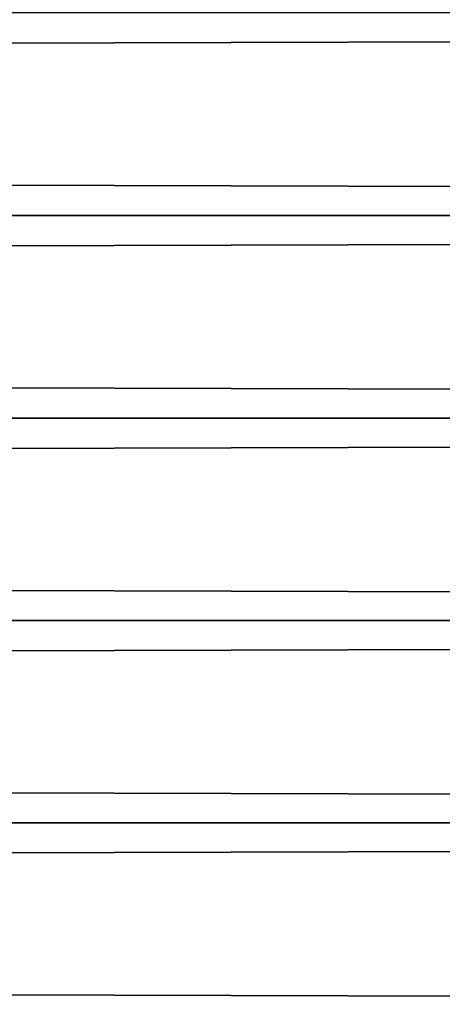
# Model space of a CAD drawing. Header units: millimetres. Extents: x -184 to 165, y -135 to 242.
# Tile 781 of 1056: x -40.761 to -39.778, y -71.522 to -69.234. Entities that reach past the tile are written whole.
import ezdxf

# ---------------------------------------------------------------- set-up
doc = ezdxf.new("R2010")
doc.units = ezdxf.units.MM
doc.header["$LTSCALE"] = 41.718519
doc.layers.add('384', color=7, linetype='CONTINUOUS')
doc.layers.add('386', color=7, linetype='CONTINUOUS')

msp = doc.modelspace()

# ---------------------------------------------------------------- linework, layer by layer
at = {"layer": '384', "linetype": 'CONTINUOUS'}
for points in [[(-15.9509, -69.2172, 60), (-16.0618, -69.689, 60), (-181.5491, -69.2172, 60), (-15.9509, -69.2172, 60)], [(-16.0618, -69.689, 60), (-181.4382, -69.689, 60), (-181.5491, -69.2172, 60), (-16.0618, -69.689, 60)], [(-16.0618, -69.689, 60), (-16.1754, -70.1601, 60), (-181.4382, -69.689, 60), (-16.0618, -69.689, 60)], [(-16.1754, -70.1601, 60), (-181.3246, -70.1601, 60), (-181.4382, -69.689, 60), (-16.1754, -70.1601, 60)], [(-16.1754, -70.1601, 60), (-16.2916, -70.6306, 60), (-181.3246, -70.1601, 60), (-16.1754, -70.1601, 60)], [(-16.2916, -70.6306, 60), (-181.2084, -70.6306, 60), (-181.3246, -70.1601, 60), (-16.2916, -70.6306, 60)], [(-16.2916, -70.6306, 60), (-16.4106, -71.1004, 60), (-181.2084, -70.6306, 60), (-16.2916, -70.6306, 60)], [(-16.4106, -71.1004, 60), (-181.0894, -71.1004, 60), (-181.2084, -70.6306, 60), (-16.4106, -71.1004, 60)], [(-16.4106, -71.1004, 60), (-16.5322, -71.5695, 60), (-181.0894, -71.1004, 60), (-16.4106, -71.1004, 60)], [(-16.5322, -71.5695, 60), (-180.9678, -71.5695, 60), (-181.0894, -71.1004, 60), (-16.5322, -71.5695, 60)]]:
    msp.add_3dface(points, dxfattribs=at)
at = {"layer": '386', "linetype": 'CONTINUOUS'}
for points in [[(-181.5491, -69.2172, 63), (-181.4382, -69.689, 63), (-15.9509, -69.2172, 63), (-181.5491, -69.2172, 63)], [(-181.4382, -69.689, 63), (-16.0618, -69.689, 63), (-15.9509, -69.2172, 63), (-181.4382, -69.689, 63)], [(-181.4382, -69.689, 63), (-181.3246, -70.1601, 63), (-16.0618, -69.689, 63), (-181.4382, -69.689, 63)], [(-181.3246, -70.1601, 63), (-16.1754, -70.1601, 63), (-16.0618, -69.689, 63), (-181.3246, -70.1601, 63)], [(-181.3246, -70.1601, 63), (-181.2084, -70.6306, 63), (-16.1754, -70.1601, 63), (-181.3246, -70.1601, 63)], [(-181.2084, -70.6306, 63), (-16.2916, -70.6306, 63), (-16.1754, -70.1601, 63), (-181.2084, -70.6306, 63)], [(-181.2084, -70.6306, 63), (-181.0894, -71.1004, 63), (-16.2916, -70.6306, 63), (-181.2084, -70.6306, 63)], [(-181.0894, -71.1004, 63), (-16.4106, -71.1004, 63), (-16.2916, -70.6306, 63), (-181.0894, -71.1004, 63)], [(-181.0894, -71.1004, 63), (-180.9678, -71.5695, 63), (-16.4106, -71.1004, 63), (-181.0894, -71.1004, 63)], [(-180.9678, -71.5695, 63), (-16.5322, -71.5695, 63), (-16.4106, -71.1004, 63), (-180.9678, -71.5695, 63)]]:
    msp.add_3dface(points, dxfattribs=at)

doc.saveas('drawing.dxf')
